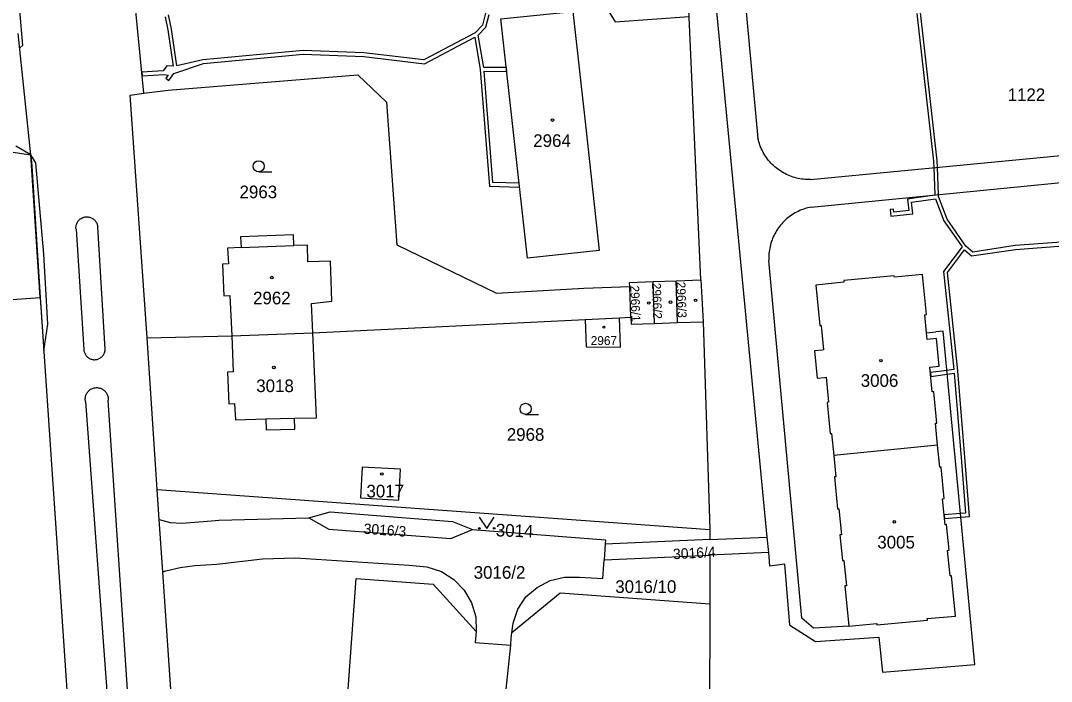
# Model space of a CAD drawing. Extents: x -869103 to -863415, y -1015889 to -1012477.
# Drawn here: x -866487.7 to -866349.1, y -1014150.2 to -1014061.3 of the extents above; entities that cross this region are included whole.
import ezdxf

# ---------------------------------------------------------------- set-up
doc = ezdxf.new("R2010")
doc.units = 0
for name, color, linetype in [('Hranice parcel', 7, 'Continuous'), ('Parcelní čísla', 7, 'Continuous'), ('Vnitřní kresba', 7, 'Continuous'), ('Věcná břemena k části', 7, 'Continuous'), ('Značky budov', 7, 'Continuous'), ('Značky kultur', 7, 'Continuous')]:
    doc.layers.add(name, color=color, linetype=linetype)

msp = doc.modelspace()

# ---------------------------------------------------------------- linework, layer by layer
at = {"layer": 'Hranice parcel'}
for p, q in [((-866471.13, -1014071.04), (-866478.28, -1013999.25)), ((-866486.33, -1014079.3), (-866488.04, -1014062.98)), ((-866511.14, -1014075.82), (-866486.33, -1014079.3)), ((-866485.07, -1014098.5), (-866486.33, -1014079.3)), ((-866411.95, -1014097.27), (-866405.79, -1014097.02)), ((-866405.64, -1014101.17), (-866405.79, -1014097.02)), ((-866402.63, -1014096.38), (-866399.54, -1014096.26)), ((-866402.47, -1014102), (-866402.63, -1014096.38)), ((-866399.54, -1014096.26), (-866396.21, -1014096.13)), ((-866399.37, -1014101.9), (-866399.54, -1014096.26)), ((-866396.21, -1014096.13), (-866395.92, -1014101.8)), ((-866485.07, -1014098.5), (-866480.97, -1014159.17)), ((-866407.18, -1014101.24), (-866405.64, -1014101.17)), ((-866448.4, -1014103.28), (-866411.78, -1014101.47)), ((-866411.78, -1014101.47), (-866407.18, -1014101.24)), ((-866411.78, -1014101.47), (-866411.64, -1014105.14)), ((-866407.03, -1014105.2), (-866407.18, -1014101.24)), ((-866402.47, -1014102), (-866399.37, -1014101.9)), ((-866399.37, -1014101.9), (-866395.92, -1014101.8)), ((-866395.92, -1014101.8), (-866395.02, -1014129.74)), ((-866470.71, -1014103.93), (-866459.3, -1014103.67)), ((-866469.33, -1014124.37), (-866470.71, -1014103.93)), ((-866459.3, -1014103.67), (-866448.4, -1014103.28)), ((-866411.64, -1014105.14), (-866407.03, -1014105.2)), ((-866364.38, -1014118.41), (-866378.33, -1014119.79)), ((-866469.06, -1014128.37), (-866469.33, -1014124.37)), ((-866468.58, -1014135.45), (-866469.06, -1014128.37)), ((-866395.02, -1014129.74), (-866395.02, -1014131.09)), ((-866409.08, -1014131.69), (-866409.23, -1014133.8)), ((-866395.02, -1014131.09), (-866409.08, -1014131.69)), ((-866409.23, -1014133.8), (-866395.02, -1014133.19)), ((-866395.02, -1014133.19), (-866395.02, -1014139.77)), ((-866425.6, -1014181), (-866421.77, -1014145.32))]:
    msp.add_line(p, q, dxfattribs=at)
for points in [[(-866396.21, -1014096.13), (-866400.69, -1013995.12), (-866403.94, -1013991.91)], [(-866419.52, -1014093.24), (-866421.32, -1014077.11), (-866423.12, -1014061), (-866413.42, -1014060.04), (-866411.65, -1014076.1)], [(-866471.13, -1014071.04), (-866467.89, -1014070.61), (-866442.34, -1014068.57), (-866438.48, -1014072.24), (-866437.09, -1014091.43), (-866423.71, -1014097.92), (-866411.95, -1014097.27)], [(-866470.71, -1014103.93), (-866472.99, -1014071.29), (-866471.13, -1014071.04)], [(-866411.65, -1014076.1), (-866409.88, -1014092.18), (-866419.52, -1014093.24)], [(-866448.4, -1014103.28), (-866448.57, -1014099.31), (-866445.84, -1014099), (-866446.04, -1014093.62), (-866449.07, -1014093.73), (-866449.13, -1014091.46), (-866450.96, -1014091.53), (-866451.02, -1014090.09), (-866458.13, -1014090.37), (-866458.07, -1014091.81), (-866459.88, -1014091.88), (-866459.75, -1014094), (-866460.54, -1014094.03), (-866460.37, -1014098.28), (-866459.58, -1014098.24), (-866459.3, -1014103.67)], [(-866366.08, -1014100.84), (-866365.88, -1014100.82), (-866366.4, -1014095.42), (-866370.18, -1014095.78), (-866370.2, -1014095.59), (-866377, -1014096.24), (-866376.99, -1014096.44), (-866380.75, -1014096.88), (-866380.23, -1014102.3), (-866380.03, -1014102.28), (-866379.71, -1014105.58), (-866379.91, -1014105.6), (-866380.95, -1014105.7), (-866380.59, -1014109.38), (-866379.55, -1014109.28), (-866379.35, -1014109.26), (-866379.03, -1014112.61), (-866379.23, -1014112.63), (-866378.82, -1014116.83), (-866378.62, -1014116.81), (-866378.33, -1014119.79)], [(-866405.79, -1014097.02), (-866405.81, -1014096.5), (-866402.63, -1014096.38)], [(-866506.75, -1014100.14), (-866499.57, -1014099.57), (-866485.07, -1014098.5)], [(-866405.64, -1014101.17), (-866405.6, -1014102.09), (-866402.47, -1014102)], [(-866365.76, -1014104.16), (-866365.85, -1014103.26), (-866366.08, -1014100.84)], [(-866459.3, -1014103.67), (-866459.11, -1014108.54), (-866459.9, -1014108.57), (-866459.72, -1014112.81), (-866458.93, -1014112.78), (-866458.81, -1014114.97), (-866454.71, -1014114.86), (-866454.67, -1014116.32), (-866450.85, -1014116.23), (-866450.89, -1014114.77), (-866447.92, -1014114.69), (-866448.4, -1014103.28)], [(-866364.38, -1014118.41), (-866364.67, -1014115.43), (-866364.47, -1014115.41), (-866364.88, -1014111.2), (-866365.08, -1014111.22), (-866365.4, -1014107.89), (-866364.15, -1014107.77), (-866364.51, -1014104.04), (-866365.76, -1014104.16)], [(-866378.33, -1014119.79), (-866378.05, -1014122.65), (-866378.25, -1014122.67), (-866377.84, -1014126.97), (-866377.64, -1014126.95), (-866377.3, -1014130.45), (-866377.5, -1014130.47), (-866377.16, -1014133.91), (-866376.97, -1014133.89), (-866376.64, -1014137.3), (-866376.84, -1014137.31), (-866376.31, -1014142.74), (-866372.55, -1014142.38), (-866372.53, -1014142.57), (-866365.75, -1014141.92), (-866365.77, -1014141.72), (-866361.96, -1014141.38), (-866362.48, -1014135.96), (-866362.68, -1014135.98), (-866363.02, -1014132.54), (-866362.82, -1014132.52), (-866363.15, -1014129.07), (-866363.35, -1014129.09), (-866363.69, -1014125.59), (-866363.49, -1014125.57), (-866363.89, -1014121.36), (-866364.09, -1014121.37), (-866364.38, -1014118.41)], [(-866436.82, -1014125.77), (-866436.6, -1014121.63), (-866441.77, -1014121.33), (-866441.99, -1014125.48), (-866436.82, -1014125.77)], [(-866469.33, -1014124.37), (-866450.77, -1014125.71), (-866395.02, -1014129.74)], [(-866448.96, -1014128.17), (-866446.09, -1014127.36), (-866429.61, -1014128.67), (-866426.94, -1014129.73)], [(-866469.06, -1014128.37), (-866467.59, -1014128.8), (-866466.04, -1014128.89), (-866462.04, -1014128.56), (-866461.04, -1014128.5), (-866448.96, -1014128.17)], [(-866448.96, -1014128.17), (-866446.24, -1014129.68), (-866429.85, -1014130.94), (-866426.94, -1014129.73)], [(-866426.94, -1014129.73), (-866409.04, -1014131.11), (-866409.08, -1014131.69)], [(-866395.02, -1014131.09), (-866387.33, -1014130.76), (-866387.13, -1014132.85), (-866395.02, -1014133.19)], [(-866468.58, -1014135.45), (-866468.19, -1014135.29), (-866466.27, -1014134.85), (-866464.29, -1014134.6), (-866461.32, -1014134.41), (-866455.2, -1014133.7), (-866450.75, -1014133.53), (-866435.43, -1014134.53), (-866433.07, -1014134.78), (-866431.11, -1014135.4), (-866429.45, -1014136.46), (-866428.07, -1014137.89), (-866427.06, -1014139.6), (-866426.47, -1014141.48), (-866426.43, -1014143.47)], [(-866421.64, -1014143.64), (-866421.48, -1014142.34), (-866420.85, -1014140.46), (-866419.78, -1014138.8), (-866418.23, -1014137.55), (-866416.48, -1014136.6), (-866414.54, -1014136.16), (-866412.55, -1014136.15), (-866409.41, -1014136.35), (-866409.23, -1014133.8)], [(-866466.41, -1014168.77), (-866467.37, -1014153.26), (-866468.58, -1014135.45)], [(-866445.17, -1014172.33), (-866442.57, -1014136.33), (-866432.22, -1014137.08), (-866426.43, -1014143.47)], [(-866395.02, -1014139.77), (-866415.12, -1014138.31), (-866421.64, -1014143.64)], [(-866395.02, -1014139.77), (-866395.02, -1014144.98), (-866395.11, -1014153.45), (-866402.27, -1014152.93), (-866402.32, -1014155.15)], [(-866426.43, -1014143.47), (-866426.58, -1014144.96), (-866421.77, -1014145.32)], [(-866421.77, -1014145.32), (-866421.72, -1014144.32), (-866421.64, -1014143.64)]]:
    msp.add_lwpolyline(points, dxfattribs=at)
at = {"layer": 'Vnitřní kresba'}
for p, q in [((-866400.42, -1013994.18), (-866387.33, -1014130.76)), ((-866396.33, -1013994.03), (-866388.53, -1014077.11)), ((-866381.47, -1014082.65), (-866325.91, -1014077.29)), ((-866381.37, -1014086.36), (-866325.51, -1014080.84)), ((-866480.26, -1014089.33), (-866479.22, -1014105.51)), ((-866476.34, -1014105.45), (-866477.35, -1014089.05)), ((-866458.07, -1014091.81), (-866450.96, -1014091.53)), ((-866382.61, -1014141.68), (-866387.06, -1014093.52)), ((-866365.85, -1014103.26), (-866364.6, -1014103.14)), ((-866363.62, -1014103.05), (-866364.6, -1014103.14)), ((-866359.37, -1014147.92), (-866363.62, -1014103.05)), ((-866478.99, -1014112.53), (-866473.68, -1014184.79)), ((-866471.12, -1014184.19), (-866475.94, -1014112.34)), ((-866454.71, -1014114.86), (-866450.89, -1014114.77)), ((-866387.13, -1014132.85), (-866386.96, -1014134.65)), ((-866384.94, -1014134.4), (-866386.96, -1014134.65)), ((-866384.24, -1014142.6), (-866384.94, -1014134.4)), ((-866384.24, -1014142.6), (-866380.78, -1014144.79)), ((-866381.05, -1014143), (-866382.61, -1014141.68)), ((-866376.31, -1014142.74), (-866381.05, -1014143)), ((-866380.78, -1014144.79), (-866372.26, -1014144.22)), ((-866372.26, -1014144.22), (-866371.79, -1014148.93)), ((-866371.79, -1014148.93), (-866359.37, -1014147.92))]:
    msp.add_line(p, q, dxfattribs=at)
for points in [[(-866381.47, -1014082.65), (-866381.71, -1014082.65), (-866381.94, -1014082.65), (-866382.18, -1014082.63), (-866382.42, -1014082.61), (-866382.65, -1014082.58), (-866382.89, -1014082.54), (-866383.12, -1014082.5), (-866383.35, -1014082.44), (-866383.58, -1014082.38), (-866383.81, -1014082.31), (-866384.03, -1014082.24), (-866384.25, -1014082.15), (-866384.47, -1014082.06), (-866384.69, -1014081.96), (-866384.9, -1014081.85), (-866385.11, -1014081.74), (-866385.31, -1014081.62), (-866385.51, -1014081.49), (-866385.71, -1014081.36), (-866385.9, -1014081.22), (-866386.09, -1014081.08), (-866386.27, -1014080.92), (-866386.45, -1014080.76), (-866386.62, -1014080.6), (-866386.78, -1014080.43), (-866386.94, -1014080.25), (-866387.1, -1014080.07), (-866387.24, -1014079.89), (-866387.38, -1014079.7), (-866387.52, -1014079.5), (-866387.65, -1014079.3), (-866387.77, -1014079.1), (-866387.88, -1014078.89), (-866387.99, -1014078.68), (-866388.09, -1014078.46), (-866388.18, -1014078.24), (-866388.27, -1014078.02), (-866388.34, -1014077.8), (-866388.41, -1014077.57), (-866388.47, -1014077.34), (-866388.53, -1014077.11)], [(-866381.37, -1014086.36), (-866381.6, -1014086.41), (-866381.82, -1014086.46), (-866382.05, -1014086.52), (-866382.27, -1014086.59), (-866382.49, -1014086.66), (-866382.71, -1014086.74), (-866382.92, -1014086.83), (-866383.13, -1014086.93), (-866383.34, -1014087.03), (-866383.55, -1014087.14), (-866383.75, -1014087.26), (-866383.94, -1014087.38), (-866384.14, -1014087.52), (-866384.32, -1014087.65), (-866384.51, -1014087.8), (-866384.68, -1014087.94), (-866384.86, -1014088.1), (-866385.03, -1014088.26), (-866385.19, -1014088.43), (-866385.34, -1014088.6), (-866385.49, -1014088.78), (-866385.64, -1014088.96), (-866385.78, -1014089.14), (-866385.91, -1014089.34), (-866386.03, -1014089.53), (-866386.15, -1014089.73), (-866386.27, -1014089.93), (-866386.37, -1014090.14), (-866386.47, -1014090.35), (-866386.56, -1014090.57), (-866386.64, -1014090.78), (-866386.72, -1014091), (-866386.79, -1014091.22), (-866386.85, -1014091.45), (-866386.91, -1014091.67), (-866386.95, -1014091.9), (-866386.99, -1014092.13), (-866387.02, -1014092.36), (-866387.05, -1014092.59), (-866387.06, -1014092.82), (-866387.07, -1014093.06), (-866387.07, -1014093.29), (-866387.06, -1014093.52)], [(-866480.26, -1014089.33), (-866480.27, -1014089.22), (-866480.27, -1014089.12), (-866480.27, -1014089.01), (-866480.26, -1014088.9), (-866480.24, -1014088.8), (-866480.21, -1014088.69), (-866480.17, -1014088.59), (-866480.13, -1014088.49), (-866480.08, -1014088.4), (-866480.02, -1014088.31), (-866479.96, -1014088.22), (-866479.89, -1014088.14), (-866479.82, -1014088.06), (-866479.73, -1014087.99), (-866479.65, -1014087.93), (-866479.56, -1014087.87), (-866479.46, -1014087.82), (-866479.37, -1014087.77), (-866479.27, -1014087.74), (-866479.16, -1014087.71), (-866479.06, -1014087.68), (-866478.95, -1014087.67), (-866478.84, -1014087.66), (-866478.74, -1014087.67), (-866478.63, -1014087.68), (-866478.52, -1014087.69), (-866478.42, -1014087.72), (-866478.32, -1014087.75), (-866478.22, -1014087.79), (-866478.12, -1014087.84), (-866478.03, -1014087.89), (-866477.94, -1014087.95), (-866477.86, -1014088.02), (-866477.78, -1014088.09), (-866477.7, -1014088.17), (-866477.64, -1014088.25), (-866477.58, -1014088.34), (-866477.52, -1014088.44), (-866477.47, -1014088.53), (-866477.44, -1014088.63), (-866477.4, -1014088.73), (-866477.38, -1014088.84), (-866477.36, -1014088.94), (-866477.35, -1014089.05)], [(-866479.22, -1014105.51), (-866479.21, -1014105.62), (-866479.2, -1014105.72), (-866479.17, -1014105.82), (-866479.14, -1014105.93), (-866479.1, -1014106.02), (-866479.05, -1014106.12), (-866479, -1014106.21), (-866478.94, -1014106.3), (-866478.88, -1014106.38), (-866478.8, -1014106.46), (-866478.73, -1014106.53), (-866478.64, -1014106.6), (-866478.56, -1014106.66), (-866478.46, -1014106.71), (-866478.37, -1014106.76), (-866478.27, -1014106.8), (-866478.17, -1014106.83), (-866478.07, -1014106.86), (-866477.96, -1014106.88), (-866477.86, -1014106.89), (-866477.75, -1014106.89), (-866477.65, -1014106.88), (-866477.54, -1014106.87), (-866477.44, -1014106.84), (-866477.33, -1014106.82), (-866477.23, -1014106.78), (-866477.14, -1014106.73), (-866477.04, -1014106.68), (-866476.96, -1014106.63), (-866476.87, -1014106.56), (-866476.79, -1014106.49), (-866476.72, -1014106.42), (-866476.65, -1014106.34), (-866476.58, -1014106.25), (-866476.53, -1014106.16), (-866476.48, -1014106.07), (-866476.44, -1014105.97), (-866476.4, -1014105.87), (-866476.38, -1014105.77), (-866476.36, -1014105.66), (-866476.34, -1014105.56), (-866476.34, -1014105.45)], [(-866478.99, -1014112.53), (-866479.01, -1014112.42), (-866479.02, -1014112.32), (-866479.03, -1014112.21), (-866479.02, -1014112.1), (-866479.01, -1014111.99), (-866478.99, -1014111.88), (-866478.97, -1014111.78), (-866478.94, -1014111.67), (-866478.9, -1014111.57), (-866478.85, -1014111.47), (-866478.79, -1014111.38), (-866478.73, -1014111.29), (-866478.67, -1014111.2), (-866478.59, -1014111.12), (-866478.51, -1014111.05), (-866478.43, -1014110.97), (-866478.34, -1014110.91), (-866478.25, -1014110.85), (-866478.15, -1014110.8), (-866478.05, -1014110.76), (-866477.95, -1014110.72), (-866477.84, -1014110.69), (-866477.74, -1014110.67), (-866477.63, -1014110.66), (-866477.52, -1014110.65), (-866477.41, -1014110.65), (-866477.3, -1014110.66), (-866477.2, -1014110.68), (-866477.09, -1014110.7), (-866476.98, -1014110.73), (-866476.88, -1014110.77), (-866476.79, -1014110.81), (-866476.69, -1014110.87), (-866476.6, -1014110.93), (-866476.51, -1014110.99), (-866476.43, -1014111.06), (-866476.35, -1014111.14), (-866476.28, -1014111.22), (-866476.21, -1014111.31), (-866476.15, -1014111.4), (-866476.1, -1014111.49), (-866476.06, -1014111.59), (-866476.02, -1014111.7), (-866475.98, -1014111.8), (-866475.96, -1014111.91), (-866475.94, -1014112.01), (-866475.94, -1014112.12), (-866475.93, -1014112.23), (-866475.94, -1014112.34)]]:
    msp.add_lwpolyline(points, dxfattribs=at)
at = {"layer": 'Věcná břemena k části'}
for points in [[(-866487.84, -1014064.93), (-866487.42, -1014064.55), (-866489.02, -1014045.87)], [(-866341.45, -1014090.62), (-866353.93, -1014091.54), (-866359.65, -1014092.41), (-866360.56, -1014091.59), (-866363.09, -1014087.97), (-866364.25, -1014084.93), (-866364.26, -1014084.67), (-866364.38, -1014081), (-866364.41, -1014080.12), (-866366.67, -1014060.15), (-866368.23, -1014056.94), (-866366.66, -1014056.92), (-866343.93, -1014053.28)], [(-866408.98, -1014059.42), (-866407.76, -1014061.44), (-866397.78, -1014060.69)], [(-866468.28, -1014060.74), (-866467.92, -1014062.49), (-866467.21, -1014067.39), (-866468.04, -1014067.34), (-866468.54, -1014068.04), (-866471.41, -1014068.19), (-866471.36, -1014068.68), (-866468.4, -1014068.53), (-866467.88, -1014068.59), (-866468.19, -1014069), (-866467.79, -1014069.3), (-866467.12, -1014068.39), (-866463.11, -1014067.02), (-866449.71, -1014065.78), (-866441.57, -1014066.1), (-866433.39, -1014067.08), (-866426.64, -1014063.49), (-866425.89, -1014067.85), (-866424.64, -1014083.52), (-866420.59, -1014083.66), (-866420.65, -1014083.15), (-866424.18, -1014083.04), (-866425.38, -1014068.06), (-866422.33, -1014068.09), (-866422.38, -1014067.59), (-866425.43, -1014067.56), (-866426.18, -1014063.2), (-866425.12, -1014062.14), (-866424.71, -1014060.43)], [(-866425.17, -1014060.26), (-866425.58, -1014061.88), (-866426.57, -1014062.89), (-866433.49, -1014066.56), (-866441.55, -1014065.6), (-866449.71, -1014065.28), (-866463.19, -1014066.52), (-866466.71, -1014067.36), (-866467.42, -1014062.41), (-866467.82, -1014060.5)], [(-866367.15, -1014060.29), (-866364.91, -1014080.16), (-866364.88, -1014081.05), (-866364.76, -1014084.72), (-866364.76, -1014084.77), (-866368.42, -1014085.29), (-866368.25, -1014086.82), (-866370.24, -1014087.03), (-866370.28, -1014086.64), (-866370.77, -1014086.69), (-866370.68, -1014087.59), (-866367.69, -1014087.26), (-866367.86, -1014085.71), (-866364.66, -1014085.26), (-866363.53, -1014088.21), (-866361.07, -1014091.72), (-866363.58, -1014095.03), (-866362.18, -1014108.2), (-866363.12, -1014108.33), (-866365.34, -1014108.63), (-866365.28, -1014109.13), (-866363.07, -1014108.83), (-866362.15, -1014108.7), (-866361.17, -1014120.64), (-866360.62, -1014127.54), (-866361.3, -1014127.59), (-866363.47, -1014127.75), (-866363.43, -1014128.25), (-866361.25, -1014128.09), (-866360.08, -1014128), (-866360.67, -1014120.6), (-866361.67, -1014108.4), (-866363.06, -1014095.17), (-866360.73, -1014092.1), (-866359.81, -1014092.93), (-866353.87, -1014092.04), (-866341.66, -1014091.14)], [(-866488.13, -1014079.05), (-866486.33, -1014079.3), (-866488.35, -1014078.16)]]:
    msp.add_lwpolyline(points, dxfattribs=at)
msp.add_lwpolyline([(-866484.58, -1014105.69), (-866484.05, -1014102.09), (-866484.59, -1014092.68), (-866485.67, -1014080.42), (-866486.33, -1014079.3), (-866486.23, -1014080.86), (-866485.07, -1014098.5)], close=True, dxfattribs=at)
at = {"layer": 'Značky budov'}
for centre, radius in [((-866416.18, -1014074.64), 0.175), ((-866453.93, -1014095.84), 0.175), ((-866403.23, -1014099.26), 0.175), ((-866400.29, -1014099.14), 0.175), ((-866396.92, -1014098.9), 0.175), ((-866409.25, -1014102.52), 0.123), ((-866453.64, -1014107.93), 0.175), ((-866371.99, -1014107.02), 0.175), ((-866439.12, -1014122.27), 0.175), ((-866370.19, -1014128.7), 0.175)]:
    msp.add_circle(centre, radius, dxfattribs=at)
at = {"layer": 'Značky kultur'}
for p, q in [((-866455.69, -1014081.61), (-866453.94, -1014081.61)), ((-866419.79, -1014114.25), (-866418.04, -1014114.25))]:
    msp.add_line(p, q, dxfattribs=at)
msp.add_lwpolyline([(-866426.02, -1014128.08), (-866425.02, -1014129.58), (-866424.02, -1014128.08)], dxfattribs=at)
for centre, radius in [((-866455.69, -1014080.86), 0.75), ((-866419.79, -1014113.5), 0.75), ((-866426.02, -1014129.58), 0.1), ((-866424.02, -1014129.58), 0.1)]:
    msp.add_circle(centre, radius, dxfattribs=at)

# ---------------------------------------------------------------- texts
at = {"layer": 'Parcelní čísla'}
for s, height, p in [('1122', 1.7, (-866354.95, -1014072.08)), ('2964', 1.7, (-866418.76, -1014078.26)), ('2963', 1.7, (-866458.27, -1014085.16)), ('2962', 1.7, (-866456.45, -1014099.44)), ('2967', 1.19, (-866411.03, -1014104.91)), ('3006', 1.7, (-866374.71, -1014110.54)), ('3018', 1.7, (-866456.02, -1014111.25)), ('2968', 1.7, (-866422.32, -1014117.8)), ('3017', 1.7, (-866441.2, -1014125.42)), ('3005', 1.7, (-866372.48, -1014132.29)), ('3016/2', 1.7, (-866426.77, -1014136.36)), ('3016/10', 1.7, (-866407.73, -1014138.27))]:
    msp.add_text(s, height=height, dxfattribs=at).set_placement(p)
for s, height, rotation, p in [('2966/1', 1.19, 272, (-866405.7, -1014096.93)), ('2966/2', 1.19, 272, (-866402.79, -1014096.57)), ('2966/3', 1.19, 272, (-866399.49, -1014096.42)), ('3016/3', 1.4, 356, (-866441.61, -1014130.31)), ('3014', 1.7, 358, (-866423.82, -1014130.65)), ('3016/4', 1.4, 3, (-866399.92, -1014133.74))]:
    msp.add_text(s, height=height, rotation=rotation, dxfattribs=at).set_placement(p)

doc.saveas('drawing.dxf')
